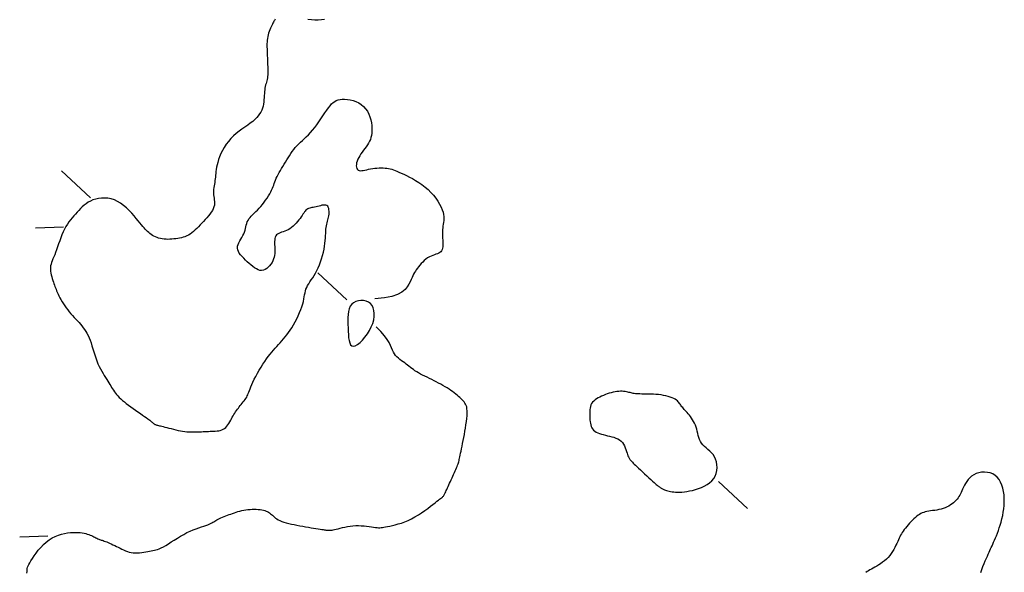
# Model space of a CAD drawing. Header units: millimetres. Extents: x 32690613 to 32693367, y 5343692 to 5344708.
# Tile 802 of 1009: x 32693044 to 32693079, y 5344125 to 5344145. Entities that reach past the tile are written whole.
import ezdxf

# ---------------------------------------------------------------- set-up
doc = ezdxf.new("R2010")
doc.units = ezdxf.units.MM
doc.header["$LTSCALE"] = 20
doc.layers.add('02-DGM_HL_492.00', color=82, linetype='Continuous')

msp = doc.modelspace()

# ---------------------------------------------------------------- linework, layer by layer
at = {"layer": '02-DGM_HL_492.00', "elevation": 492, "flags": 128}
for points in [[(32693052.739, 5344144.669), (32693052.725, 5344144.647), (32693052.71, 5344144.623), (32693052.694, 5344144.597), (32693052.677, 5344144.568), (32693052.659, 5344144.534), (32693052.64, 5344144.496), (32693052.618, 5344144.452), (32693052.595, 5344144.403), (32693052.572, 5344144.351), (32693052.548, 5344144.294), (32693052.526, 5344144.235), (32693052.506, 5344144.174), (32693052.487, 5344144.111), (32693052.472, 5344144.048), (32693052.461, 5344143.985), (32693052.453, 5344143.923), (32693052.448, 5344143.86), (32693052.446, 5344143.797), (32693052.445, 5344143.735), (32693052.446, 5344143.672), (32693052.448, 5344143.61), (32693052.45, 5344143.547), (32693052.453, 5344143.485), (32693052.455, 5344143.422), (32693052.458, 5344143.36), (32693052.46, 5344143.297), (32693052.462, 5344143.235), (32693052.465, 5344143.173), (32693052.467, 5344143.11), (32693052.47, 5344143.048), (32693052.472, 5344142.985), (32693052.474, 5344142.923), (32693052.476, 5344142.862), (32693052.476, 5344142.801), (32693052.475, 5344142.742), (32693052.472, 5344142.684), (32693052.467, 5344142.628), (32693052.46, 5344142.575), (32693052.451, 5344142.523), (32693052.439, 5344142.474), (32693052.426, 5344142.424), (32693052.413, 5344142.375), (32693052.399, 5344142.324), (32693052.386, 5344142.271), (32693052.375, 5344142.214), (32693052.366, 5344142.154), (32693052.359, 5344142.089), (32693052.354, 5344142.019), (32693052.35, 5344141.947), (32693052.345, 5344141.872), (32693052.34, 5344141.795), (32693052.332, 5344141.719), (32693052.321, 5344141.643), (32693052.305, 5344141.568), (32693052.284, 5344141.495), (32693052.258, 5344141.425), (32693052.225, 5344141.356), (32693052.184, 5344141.289), (32693052.136, 5344141.222), (32693052.079, 5344141.156), (32693052.013, 5344141.091), (32693051.937, 5344141.025), (32693051.852, 5344140.959), (32693051.758, 5344140.892), (32693051.658, 5344140.822), (32693051.555, 5344140.75), (32693051.451, 5344140.673), (32693051.348, 5344140.592), (32693051.249, 5344140.505), (32693051.155, 5344140.411), (32693051.069, 5344140.31), (32693050.991, 5344140.204), (32693050.921, 5344140.094), (32693050.859, 5344139.982), (32693050.805, 5344139.871), (32693050.758, 5344139.762), (32693050.719, 5344139.657), (32693050.688, 5344139.559), (32693050.664, 5344139.468), (32693050.646, 5344139.384), (32693050.633, 5344139.306), (32693050.624, 5344139.233), (32693050.618, 5344139.164), (32693050.612, 5344139.098), (32693050.607, 5344139.034), (32693050.6, 5344138.971), (32693050.591, 5344138.909), (32693050.58, 5344138.846), (32693050.568, 5344138.783), (32693050.557, 5344138.72), (32693050.548, 5344138.657), (32693050.54, 5344138.594), (32693050.536, 5344138.531), (32693050.536, 5344138.469), (32693050.541, 5344138.406), (32693050.549, 5344138.344), (32693050.558, 5344138.282), (32693050.567, 5344138.22), (32693050.573, 5344138.157), (32693050.574, 5344138.095), (32693050.569, 5344138.032), (32693050.555, 5344137.969), (32693050.532, 5344137.906), (32693050.5, 5344137.842), (32693050.459, 5344137.778), (32693050.413, 5344137.713), (32693050.361, 5344137.649), (32693050.305, 5344137.584), (32693050.246, 5344137.519), (32693050.186, 5344137.454), (32693050.126, 5344137.389), (32693050.066, 5344137.325), (32693050.006, 5344137.263), (32693049.946, 5344137.203), (32693049.886, 5344137.146), (32693049.825, 5344137.093), (32693049.765, 5344137.045), (32693049.704, 5344137.002), (32693049.643, 5344136.965), (32693049.581, 5344136.934), (32693049.519, 5344136.907), (32693049.456, 5344136.886), (32693049.392, 5344136.868), (32693049.327, 5344136.853), (32693049.261, 5344136.841), (32693049.193, 5344136.832), (32693049.124, 5344136.824), (32693049.054, 5344136.817), (32693048.983, 5344136.813), (32693048.913, 5344136.812), (32693048.843, 5344136.813), (32693048.774, 5344136.818), (32693048.707, 5344136.826), (32693048.643, 5344136.838), (32693048.581, 5344136.854), (32693048.522, 5344136.874), (32693048.466, 5344136.898), (32693048.413, 5344136.925), (32693048.362, 5344136.954), (32693048.314, 5344136.986), (32693048.269, 5344137.02), (32693048.225, 5344137.055), (32693048.184, 5344137.092), (32693048.144, 5344137.131), (32693048.104, 5344137.173), (32693048.062, 5344137.22), (32693048.017, 5344137.272), (32693047.967, 5344137.331), (32693047.912, 5344137.398), (32693047.85, 5344137.474), (32693047.781, 5344137.559), (32693047.703, 5344137.652), (32693047.619, 5344137.748), (32693047.529, 5344137.844), (32693047.432, 5344137.937), (32693047.331, 5344138.025), (32693047.224, 5344138.103), (32693047.114, 5344138.168), (32693047.001, 5344138.219), (32693046.886, 5344138.254), (32693046.771, 5344138.276), (32693046.656, 5344138.286), (32693046.544, 5344138.284), (32693046.436, 5344138.271), (32693046.333, 5344138.248), (32693046.237, 5344138.217), (32693046.148, 5344138.179), (32693046.067, 5344138.134), (32693045.991, 5344138.083), (32693045.921, 5344138.028), (32693045.855, 5344137.969), (32693045.792, 5344137.907), (32693045.73, 5344137.843), (32693045.67, 5344137.778), (32693045.61, 5344137.713), (32693045.551, 5344137.647), (32693045.492, 5344137.579), (32693045.434, 5344137.508), (32693045.378, 5344137.434), (32693045.323, 5344137.354), (32693045.271, 5344137.269), (32693045.221, 5344137.177), (32693045.174, 5344137.078), (32693045.13, 5344136.973), (32693045.088, 5344136.865), (32693045.048, 5344136.755), (32693045.01, 5344136.647), (32693044.973, 5344136.541), (32693044.938, 5344136.44), (32693044.903, 5344136.347), (32693044.87, 5344136.263), (32693044.838, 5344136.186), (32693044.808, 5344136.116), (32693044.781, 5344136.05), (32693044.758, 5344135.988), (32693044.739, 5344135.928), (32693044.726, 5344135.868), (32693044.72, 5344135.806), (32693044.719, 5344135.742), (32693044.725, 5344135.676), (32693044.736, 5344135.609), (32693044.75, 5344135.542), (32693044.767, 5344135.475), (32693044.786, 5344135.41), (32693044.806, 5344135.347), (32693044.826, 5344135.288), (32693044.844, 5344135.232), (32693044.862, 5344135.179), (32693044.879, 5344135.128), (32693044.898, 5344135.078), (32693044.917, 5344135.027), (32693044.939, 5344134.975), (32693044.963, 5344134.92), (32693044.99, 5344134.86), (32693045.021, 5344134.797), (32693045.056, 5344134.729), (32693045.094, 5344134.658), (32693045.136, 5344134.585), (32693045.181, 5344134.51), (32693045.229, 5344134.436), (32693045.28, 5344134.362), (32693045.334, 5344134.29), (32693045.39, 5344134.221), (32693045.448, 5344134.153), (32693045.507, 5344134.088), (32693045.566, 5344134.025), (32693045.625, 5344133.962), (32693045.683, 5344133.901), (32693045.739, 5344133.84), (32693045.793, 5344133.78), (32693045.844, 5344133.719), (32693045.892, 5344133.657), (32693045.937, 5344133.593), (32693045.98, 5344133.527), (32693046.021, 5344133.456), (32693046.06, 5344133.38), (32693046.097, 5344133.298), (32693046.132, 5344133.209), (32693046.167, 5344133.113), (32693046.2, 5344133.011), (32693046.234, 5344132.905), (32693046.267, 5344132.796), (32693046.302, 5344132.686), (32693046.338, 5344132.577), (32693046.375, 5344132.471), (32693046.415, 5344132.37), (32693046.458, 5344132.274), (32693046.503, 5344132.185), (32693046.549, 5344132.101), (32693046.595, 5344132.022), (32693046.641, 5344131.948), (32693046.686, 5344131.878), (32693046.729, 5344131.812), (32693046.768, 5344131.75), (32693046.805, 5344131.69), (32693046.839, 5344131.633), (32693046.871, 5344131.578), (32693046.902, 5344131.525), (32693046.933, 5344131.473), (32693046.965, 5344131.422), (32693047, 5344131.372), (32693047.038, 5344131.322), (32693047.079, 5344131.271), (32693047.125, 5344131.22), (32693047.175, 5344131.169), (32693047.23, 5344131.116), (32693047.29, 5344131.062), (32693047.356, 5344131.007), (32693047.426, 5344130.951), (32693047.502, 5344130.892), (32693047.584, 5344130.832), (32693047.67, 5344130.771), (32693047.757, 5344130.71), (32693047.843, 5344130.65), (32693047.927, 5344130.593), (32693048.006, 5344130.539), (32693048.077, 5344130.489), (32693048.14, 5344130.446), (32693048.192, 5344130.408), (32693048.233, 5344130.377), (32693048.267, 5344130.351), (32693048.293, 5344130.329), (32693048.314, 5344130.311), (32693048.331, 5344130.296), (32693048.345, 5344130.282), (32693048.358, 5344130.27), (32693048.371, 5344130.258), (32693048.385, 5344130.247), (32693048.4, 5344130.236), (32693048.415, 5344130.225), (32693048.432, 5344130.215), (32693048.45, 5344130.206), (32693048.47, 5344130.197), (32693048.492, 5344130.189), (32693048.516, 5344130.181), (32693048.543, 5344130.174), (32693048.573, 5344130.167), (32693048.608, 5344130.159), (32693048.648, 5344130.15), (32693048.694, 5344130.139), (32693048.746, 5344130.126), (32693048.805, 5344130.111), (32693048.872, 5344130.094), (32693048.946, 5344130.074), (32693049.024, 5344130.053), (32693049.106, 5344130.032), (32693049.189, 5344130.012), (32693049.273, 5344129.992), (32693049.356, 5344129.975), (32693049.437, 5344129.961), (32693049.513, 5344129.95), (32693049.587, 5344129.943), (32693049.657, 5344129.938), (32693049.724, 5344129.936), (32693049.79, 5344129.935), (32693049.854, 5344129.936), (32693049.917, 5344129.938), (32693049.98, 5344129.94), (32693050.042, 5344129.943), (32693050.104, 5344129.945), (32693050.167, 5344129.948), (32693050.229, 5344129.95), (32693050.292, 5344129.953), (32693050.354, 5344129.955), (32693050.417, 5344129.957), (32693050.479, 5344129.96), (32693050.542, 5344129.963), (32693050.603, 5344129.966), (32693050.664, 5344129.972), (32693050.723, 5344129.98), (32693050.78, 5344129.992), (32693050.835, 5344130.009), (32693050.886, 5344130.032), (32693050.934, 5344130.061), (32693050.978, 5344130.098), (32693051.017, 5344130.141), (32693051.054, 5344130.189), (32693051.088, 5344130.241), (32693051.121, 5344130.295), (32693051.151, 5344130.351), (32693051.181, 5344130.407), (32693051.21, 5344130.461), (32693051.239, 5344130.513), (32693051.269, 5344130.563), (32693051.299, 5344130.611), (32693051.329, 5344130.657), (32693051.361, 5344130.702), (32693051.393, 5344130.746), (32693051.426, 5344130.789), (32693051.46, 5344130.832), (32693051.495, 5344130.875), (32693051.531, 5344130.918), (32693051.567, 5344130.961), (32693051.602, 5344131.005), (32693051.636, 5344131.048), (32693051.667, 5344131.091), (32693051.696, 5344131.133), (32693051.722, 5344131.176), (32693051.743, 5344131.219), (32693051.762, 5344131.263), (32693051.78, 5344131.309), (32693051.798, 5344131.36), (32693051.818, 5344131.415), (32693051.841, 5344131.478), (32693051.869, 5344131.548), (32693051.904, 5344131.628), (32693051.946, 5344131.718), (32693051.995, 5344131.816), (32693052.05, 5344131.92), (32693052.109, 5344132.029), (32693052.171, 5344132.138), (32693052.236, 5344132.247), (32693052.301, 5344132.352), (32693052.367, 5344132.452), (32693052.431, 5344132.545), (32693052.494, 5344132.63), (32693052.557, 5344132.71), (32693052.618, 5344132.785), (32693052.679, 5344132.856), (32693052.74, 5344132.924), (32693052.8, 5344132.99), (32693052.86, 5344133.055), (32693052.92, 5344133.12), (32693052.98, 5344133.186), (32693053.04, 5344133.254), (32693053.1, 5344133.325), (32693053.159, 5344133.4), (32693053.219, 5344133.48), (32693053.278, 5344133.565), (32693053.337, 5344133.658), (32693053.395, 5344133.757), (32693053.453, 5344133.863), (32693053.508, 5344133.972), (32693053.56, 5344134.083), (32693053.608, 5344134.194), (32693053.652, 5344134.303), (32693053.69, 5344134.408), (32693053.721, 5344134.507), (32693053.745, 5344134.598), (32693053.763, 5344134.682), (32693053.778, 5344134.76), (32693053.791, 5344134.833), (32693053.805, 5344134.902), (32693053.82, 5344134.968), (32693053.839, 5344135.032), (32693053.865, 5344135.096), (32693053.897, 5344135.16), (32693053.936, 5344135.225), (32693053.98, 5344135.293), (32693054.028, 5344135.363), (32693054.078, 5344135.437), (32693054.13, 5344135.517), (32693054.181, 5344135.602), (32693054.23, 5344135.694), (32693054.277, 5344135.793), (32693054.321, 5344135.899), (32693054.361, 5344136.009), (32693054.398, 5344136.121), (32693054.431, 5344136.235), (32693054.459, 5344136.348), (32693054.483, 5344136.459), (32693054.502, 5344136.566), (32693054.517, 5344136.669), (32693054.527, 5344136.766), (32693054.534, 5344136.857), (32693054.54, 5344136.943), (32693054.544, 5344137.024), (32693054.548, 5344137.1), (32693054.553, 5344137.17), (32693054.559, 5344137.236), (32693054.569, 5344137.296), (32693054.58, 5344137.353), (32693054.593, 5344137.406), (32693054.606, 5344137.457), (32693054.62, 5344137.506), (32693054.633, 5344137.555), (32693054.644, 5344137.605), (32693054.654, 5344137.657), (32693054.661, 5344137.71), (32693054.665, 5344137.764), (32693054.664, 5344137.818), (32693054.66, 5344137.869), (32693054.65, 5344137.916), (32693054.635, 5344137.957), (32693054.613, 5344137.991), (32693054.584, 5344138.015), (32693054.549, 5344138.03), (32693054.507, 5344138.035), (32693054.461, 5344138.033), (32693054.41, 5344138.026), (32693054.358, 5344138.014), (32693054.304, 5344138), (32693054.25, 5344137.986), (32693054.197, 5344137.972), (32693054.147, 5344137.961), (32693054.099, 5344137.952), (32693054.053, 5344137.943), (32693054.011, 5344137.934), (32693053.971, 5344137.924), (32693053.934, 5344137.911), (32693053.899, 5344137.896), (32693053.867, 5344137.876), (32693053.838, 5344137.851), (32693053.811, 5344137.822), (32693053.784, 5344137.788), (32693053.757, 5344137.75), (32693053.73, 5344137.708), (32693053.7, 5344137.662), (32693053.666, 5344137.613), (32693053.629, 5344137.561), (32693053.587, 5344137.506), (32693053.541, 5344137.45), (32693053.49, 5344137.393), (32693053.436, 5344137.338), (32693053.38, 5344137.285), (32693053.321, 5344137.236), (32693053.261, 5344137.192), (32693053.2, 5344137.155), (32693053.139, 5344137.125), (32693053.079, 5344137.101), (32693053.02, 5344137.081), (32693052.964, 5344137.062), (32693052.912, 5344137.044), (32693052.865, 5344137.025), (32693052.824, 5344137.001), (32693052.791, 5344136.972), (32693052.764, 5344136.936), (32693052.745, 5344136.894), (32693052.732, 5344136.845), (32693052.725, 5344136.792), (32693052.721, 5344136.736), (32693052.72, 5344136.676), (32693052.721, 5344136.615), (32693052.724, 5344136.553), (32693052.726, 5344136.49), (32693052.727, 5344136.428), (32693052.726, 5344136.365), (32693052.723, 5344136.302), (32693052.715, 5344136.24), (32693052.703, 5344136.176), (32693052.685, 5344136.113), (32693052.66, 5344136.05), (32693052.627, 5344135.986), (32693052.588, 5344135.924), (32693052.542, 5344135.866), (32693052.492, 5344135.814), (32693052.437, 5344135.769), (32693052.379, 5344135.734), (32693052.318, 5344135.71), (32693052.256, 5344135.7), (32693052.194, 5344135.705), (32693052.13, 5344135.724), (32693052.067, 5344135.755), (32693052.003, 5344135.795), (32693051.938, 5344135.843), (32693051.873, 5344135.896), (32693051.809, 5344135.954), (32693051.744, 5344136.014), (32693051.679, 5344136.074), (32693051.617, 5344136.134), (32693051.558, 5344136.194), (32693051.505, 5344136.255), (32693051.46, 5344136.316), (32693051.425, 5344136.377), (32693051.401, 5344136.438), (32693051.391, 5344136.501), (32693051.396, 5344136.563), (32693051.414, 5344136.626), (32693051.441, 5344136.69), (32693051.475, 5344136.754), (32693051.513, 5344136.818), (32693051.552, 5344136.882), (32693051.589, 5344136.946), (32693051.621, 5344137.01), (32693051.647, 5344137.073), (32693051.666, 5344137.136), (32693051.682, 5344137.198), (32693051.695, 5344137.259), (32693051.709, 5344137.319), (32693051.724, 5344137.377), (32693051.744, 5344137.434), (32693051.77, 5344137.488), (32693051.803, 5344137.541), (32693051.842, 5344137.591), (32693051.888, 5344137.642), (32693051.939, 5344137.693), (32693051.993, 5344137.745), (32693052.051, 5344137.8), (32693052.11, 5344137.858), (32693052.17, 5344137.921), (32693052.229, 5344137.988), (32693052.288, 5344138.059), (32693052.345, 5344138.134), (32693052.4, 5344138.209), (32693052.452, 5344138.285), (32693052.5, 5344138.361), (32693052.543, 5344138.434), (32693052.581, 5344138.504), (32693052.613, 5344138.57), (32693052.64, 5344138.633), (32693052.664, 5344138.693), (32693052.686, 5344138.751), (32693052.707, 5344138.809), (32693052.728, 5344138.868), (32693052.752, 5344138.928), (32693052.778, 5344138.99), (32693052.809, 5344139.055), (32693052.844, 5344139.123), (32693052.883, 5344139.194), (32693052.924, 5344139.267), (32693052.967, 5344139.341), (32693053.013, 5344139.417), (32693053.059, 5344139.493), (32693053.106, 5344139.57), (32693053.153, 5344139.647), (32693053.201, 5344139.723), (32693053.249, 5344139.799), (32693053.298, 5344139.873), (32693053.35, 5344139.946), (32693053.403, 5344140.018), (32693053.458, 5344140.087), (32693053.517, 5344140.153), (32693053.578, 5344140.217), (32693053.643, 5344140.279), (32693053.71, 5344140.341), (32693053.779, 5344140.405), (32693053.851, 5344140.472), (32693053.924, 5344140.544), (32693053.998, 5344140.622), (32693054.073, 5344140.708), (32693054.149, 5344140.803), (32693054.225, 5344140.905), (32693054.3, 5344141.01), (32693054.374, 5344141.117), (32693054.446, 5344141.223), (32693054.515, 5344141.325), (32693054.581, 5344141.42), (32693054.643, 5344141.506), (32693054.7, 5344141.581), (32693054.755, 5344141.644), (32693054.808, 5344141.697), (32693054.863, 5344141.739), (32693054.921, 5344141.772), (32693054.983, 5344141.795), (32693055.053, 5344141.81), (32693055.131, 5344141.817), (32693055.219, 5344141.817), (32693055.315, 5344141.808), (32693055.416, 5344141.791), (32693055.519, 5344141.765), (32693055.622, 5344141.729), (32693055.721, 5344141.682), (32693055.814, 5344141.624), (32693055.897, 5344141.555), (32693055.969, 5344141.474), (32693056.03, 5344141.384), (32693056.08, 5344141.286), (32693056.12, 5344141.184), (32693056.151, 5344141.079), (32693056.173, 5344140.974), (32693056.188, 5344140.872), (32693056.195, 5344140.775), (32693056.195, 5344140.685), (32693056.189, 5344140.601), (32693056.177, 5344140.523), (32693056.159, 5344140.45), (32693056.136, 5344140.381), (32693056.107, 5344140.314), (32693056.073, 5344140.249), (32693056.034, 5344140.185), (32693055.991, 5344140.12), (32693055.944, 5344140.056), (32693055.896, 5344139.992), (32693055.848, 5344139.927), (32693055.802, 5344139.863), (32693055.758, 5344139.799), (32693055.72, 5344139.734), (32693055.687, 5344139.671), (32693055.662, 5344139.607), (32693055.645, 5344139.546), (32693055.636, 5344139.487), (32693055.634, 5344139.432), (32693055.64, 5344139.383), (32693055.653, 5344139.341), (32693055.674, 5344139.307), (32693055.703, 5344139.282), (32693055.738, 5344139.268), (32693055.781, 5344139.262), (32693055.829, 5344139.264), (32693055.884, 5344139.272), (32693055.943, 5344139.284), (32693056.007, 5344139.298), (32693056.075, 5344139.313), (32693056.146, 5344139.327), (32693056.219, 5344139.339), (32693056.295, 5344139.349), (32693056.371, 5344139.356), (32693056.447, 5344139.36), (32693056.521, 5344139.361), (32693056.594, 5344139.36), (32693056.663, 5344139.357), (32693056.728, 5344139.35), (32693056.789, 5344139.341), (32693056.847, 5344139.328), (32693056.903, 5344139.312), (32693056.96, 5344139.293), (32693057.02, 5344139.27), (32693057.084, 5344139.243), (32693057.156, 5344139.211), (32693057.236, 5344139.175), (32693057.326, 5344139.134), (32693057.424, 5344139.088), (32693057.529, 5344139.037), (32693057.639, 5344138.979), (32693057.752, 5344138.915), (32693057.866, 5344138.844), (32693057.979, 5344138.766), (32693058.089, 5344138.68), (32693058.194, 5344138.587), (32693058.293, 5344138.488), (32693058.385, 5344138.384), (32693058.47, 5344138.278), (32693058.545, 5344138.172), (32693058.609, 5344138.067), (32693058.663, 5344137.966), (32693058.704, 5344137.87), (32693058.733, 5344137.781), (32693058.75, 5344137.699), (32693058.758, 5344137.622), (32693058.759, 5344137.549), (32693058.754, 5344137.481), (32693058.746, 5344137.415), (32693058.736, 5344137.351), (32693058.727, 5344137.288), (32693058.72, 5344137.225), (32693058.716, 5344137.162), (32693058.714, 5344137.099), (32693058.713, 5344137.037), (32693058.713, 5344136.974), (32693058.714, 5344136.912), (32693058.717, 5344136.849), (32693058.719, 5344136.787), (32693058.721, 5344136.725), (32693058.722, 5344136.663), (32693058.722, 5344136.604), (32693058.718, 5344136.547), (32693058.71, 5344136.494), (32693058.697, 5344136.446), (32693058.678, 5344136.403), (32693058.652, 5344136.367), (32693058.618, 5344136.338), (32693058.577, 5344136.315), (32693058.53, 5344136.295), (32693058.478, 5344136.277), (32693058.422, 5344136.259), (32693058.364, 5344136.239), (32693058.303, 5344136.214), (32693058.242, 5344136.184), (32693058.181, 5344136.147), (32693058.121, 5344136.103), (32693058.062, 5344136.054), (32693058.006, 5344136.001), (32693057.952, 5344135.946), (32693057.902, 5344135.89), (32693057.855, 5344135.833), (32693057.813, 5344135.778), (32693057.776, 5344135.726), (32693057.743, 5344135.675), (32693057.712, 5344135.623), (32693057.682, 5344135.568), (32693057.653, 5344135.51), (32693057.623, 5344135.447), (32693057.59, 5344135.376), (32693057.554, 5344135.296), (32693057.512, 5344135.206), (32693057.455, 5344135.111), (32693057.375, 5344135.015), (32693057.263, 5344134.923), (32693057.108, 5344134.84), (32693056.902, 5344134.77), (32693056.636, 5344134.719), (32693056.299, 5344134.691)], [(32693054.499, 5344144.665), (32693054.391, 5344144.648), (32693054.277, 5344144.64), (32693054.157, 5344144.64), (32693054.033, 5344144.647), (32693053.908, 5344144.661)], [(32693045.112, 5344139.257), (32693046.15, 5344138.297)], [(32693044.191, 5344137.22), (32693045.19, 5344137.259)], [(32693054.261, 5344135.612), (32693055.3, 5344134.652)], [(32693043.88, 5344124.898), (32693043.882, 5344124.957), (32693043.885, 5344125.009), (32693043.893, 5344125.057), (32693043.904, 5344125.104), (32693043.922, 5344125.153), (32693043.947, 5344125.206), (32693043.979, 5344125.267), (32693044.021, 5344125.338), (32693044.074, 5344125.42), (32693044.135, 5344125.513), (32693044.206, 5344125.612), (32693044.285, 5344125.713), (32693044.371, 5344125.815), (32693044.465, 5344125.913), (32693044.564, 5344126.004), (32693044.668, 5344126.084), (32693044.776, 5344126.152), (32693044.888, 5344126.208), (32693045.001, 5344126.252), (32693045.113, 5344126.287), (32693045.224, 5344126.312), (32693045.332, 5344126.33), (32693045.436, 5344126.341), (32693045.533, 5344126.347), (32693045.623, 5344126.349), (32693045.706, 5344126.347), (32693045.782, 5344126.341), (32693045.853, 5344126.332), (32693045.918, 5344126.321), (32693045.978, 5344126.307), (32693046.034, 5344126.291), (32693046.086, 5344126.273), (32693046.136, 5344126.254), (32693046.182, 5344126.234), (32693046.226, 5344126.214), (32693046.267, 5344126.194), (32693046.305, 5344126.175), (32693046.342, 5344126.156), (32693046.377, 5344126.139), (32693046.409, 5344126.123), (32693046.44, 5344126.11), (32693046.471, 5344126.098), (32693046.501, 5344126.087), (32693046.532, 5344126.077), (32693046.565, 5344126.066), (32693046.6, 5344126.054), (32693046.638, 5344126.041), (32693046.68, 5344126.025), (32693046.727, 5344126.007), (32693046.778, 5344125.986), (32693046.832, 5344125.962), (32693046.89, 5344125.937), (32693046.95, 5344125.909), (32693047.012, 5344125.88), (32693047.075, 5344125.849), (32693047.138, 5344125.818), (32693047.202, 5344125.786), (32693047.266, 5344125.754), (32693047.331, 5344125.723), (32693047.397, 5344125.694), (32693047.464, 5344125.669), (32693047.532, 5344125.647), (32693047.602, 5344125.63), (32693047.674, 5344125.619), (32693047.749, 5344125.615), (32693047.824, 5344125.616), (32693047.9, 5344125.622), (32693047.976, 5344125.632), (32693048.05, 5344125.644), (32693048.122, 5344125.656), (32693048.191, 5344125.669), (32693048.256, 5344125.681), (32693048.316, 5344125.691), (32693048.372, 5344125.7), (32693048.427, 5344125.71), (32693048.483, 5344125.723), (32693048.542, 5344125.74), (32693048.604, 5344125.763), (32693048.673, 5344125.794), (32693048.75, 5344125.834), (32693048.836, 5344125.884), (32693048.931, 5344125.942), (32693049.033, 5344126.007), (32693049.14, 5344126.075), (32693049.251, 5344126.145), (32693049.365, 5344126.213), (32693049.479, 5344126.279), (32693049.592, 5344126.339), (32693049.703, 5344126.392), (32693049.811, 5344126.438), (32693049.915, 5344126.477), (32693050.013, 5344126.512), (32693050.105, 5344126.542), (32693050.189, 5344126.57), (32693050.265, 5344126.595), (32693050.332, 5344126.618), (32693050.389, 5344126.641), (32693050.437, 5344126.664), (32693050.479, 5344126.687), (32693050.516, 5344126.709), (32693050.551, 5344126.731), (32693050.584, 5344126.753), (32693050.62, 5344126.775), (32693050.658, 5344126.798), (32693050.702, 5344126.82), (32693050.75, 5344126.843), (32693050.801, 5344126.866), (32693050.856, 5344126.889), (32693050.914, 5344126.912), (32693050.974, 5344126.935), (32693051.034, 5344126.958), (32693051.096, 5344126.982), (32693051.158, 5344127.005), (32693051.22, 5344127.028), (32693051.282, 5344127.05), (32693051.346, 5344127.071), (32693051.411, 5344127.092), (32693051.478, 5344127.11), (32693051.547, 5344127.127), (32693051.618, 5344127.141), (32693051.692, 5344127.153), (32693051.767, 5344127.163), (32693051.843, 5344127.169), (32693051.919, 5344127.174), (32693051.994, 5344127.175), (32693052.066, 5344127.174), (32693052.136, 5344127.17), (32693052.201, 5344127.164), (32693052.261, 5344127.155), (32693052.317, 5344127.142), (32693052.368, 5344127.128), (32693052.416, 5344127.11), (32693052.459, 5344127.091), (32693052.5, 5344127.068), (32693052.538, 5344127.044), (32693052.573, 5344127.017), (32693052.607, 5344126.988), (32693052.64, 5344126.958), (32693052.674, 5344126.926), (32693052.71, 5344126.894), (32693052.75, 5344126.862), (32693052.795, 5344126.83), (32693052.846, 5344126.799), (32693052.906, 5344126.769), (32693052.974, 5344126.741), (32693053.05, 5344126.715), (32693053.134, 5344126.69), (32693053.223, 5344126.667), (32693053.317, 5344126.645), (32693053.416, 5344126.625), (32693053.516, 5344126.605), (32693053.619, 5344126.585), (32693053.722, 5344126.567), (32693053.824, 5344126.549), (32693053.924, 5344126.532), (32693054.02, 5344126.516), (32693054.111, 5344126.501), (32693054.196, 5344126.487), (32693054.273, 5344126.474), (32693054.341, 5344126.464), (32693054.399, 5344126.454), (32693054.448, 5344126.447), (32693054.489, 5344126.44), (32693054.523, 5344126.435), (32693054.553, 5344126.431), (32693054.579, 5344126.428), (32693054.603, 5344126.426), (32693054.626, 5344126.425), (32693054.649, 5344126.424), (32693054.674, 5344126.424), (32693054.702, 5344126.425), (32693054.734, 5344126.428), (32693054.77, 5344126.433), (32693054.812, 5344126.441), (32693054.862, 5344126.451), (32693054.919, 5344126.464), (32693054.985, 5344126.48), (32693055.06, 5344126.499), (32693055.141, 5344126.519), (32693055.229, 5344126.539), (32693055.321, 5344126.557), (32693055.417, 5344126.573), (32693055.515, 5344126.584), (32693055.615, 5344126.591), (32693055.714, 5344126.592), (32693055.813, 5344126.588), (32693055.91, 5344126.58), (32693056.003, 5344126.57), (32693056.092, 5344126.557), (32693056.175, 5344126.545), (32693056.25, 5344126.534), (32693056.318, 5344126.524), (32693056.376, 5344126.518), (32693056.428, 5344126.515), (32693056.476, 5344126.515), (32693056.522, 5344126.518), (32693056.57, 5344126.523), (32693056.622, 5344126.532), (32693056.681, 5344126.544), (32693056.75, 5344126.558), (32693056.831, 5344126.575), (32693056.922, 5344126.595), (32693057.022, 5344126.619), (32693057.13, 5344126.649), (32693057.244, 5344126.684), (32693057.363, 5344126.726), (32693057.484, 5344126.775), (32693057.607, 5344126.833), (32693057.729, 5344126.899), (32693057.849, 5344126.972), (32693057.966, 5344127.049), (32693058.078, 5344127.128), (32693058.184, 5344127.205), (32693058.281, 5344127.28), (32693058.369, 5344127.348), (32693058.446, 5344127.408), (32693058.511, 5344127.458), (32693058.564, 5344127.498), (32693058.608, 5344127.53), (32693058.643, 5344127.556), (32693058.672, 5344127.578), (32693058.695, 5344127.595), (32693058.713, 5344127.612), (32693058.729, 5344127.627), (32693058.744, 5344127.644), (32693058.757, 5344127.663), (32693058.77, 5344127.684), (32693058.784, 5344127.708), (32693058.797, 5344127.735), (32693058.812, 5344127.766), (32693058.828, 5344127.801), (32693058.846, 5344127.841), (32693058.866, 5344127.886), (32693058.889, 5344127.935), (32693058.913, 5344127.989), (32693058.939, 5344128.046), (32693058.966, 5344128.105), (32693058.994, 5344128.167), (32693059.022, 5344128.23), (32693059.051, 5344128.293), (32693059.08, 5344128.357), (32693059.108, 5344128.42), (32693059.135, 5344128.482), (32693059.162, 5344128.542), (32693059.187, 5344128.599), (32693059.21, 5344128.654), (32693059.231, 5344128.705), (32693059.25, 5344128.751), (32693059.265, 5344128.794), (32693059.279, 5344128.833), (32693059.29, 5344128.871), (32693059.301, 5344128.91), (32693059.311, 5344128.951), (32693059.321, 5344128.996), (32693059.332, 5344129.047), (32693059.344, 5344129.105), (32693059.358, 5344129.173), (32693059.374, 5344129.249), (32693059.392, 5344129.334), (32693059.41, 5344129.425), (32693059.429, 5344129.522), (32693059.449, 5344129.626), (32693059.47, 5344129.733), (32693059.491, 5344129.845), (32693059.511, 5344129.96), (32693059.531, 5344130.075), (32693059.549, 5344130.191), (32693059.564, 5344130.303), (32693059.577, 5344130.412), (32693059.586, 5344130.514), (32693059.591, 5344130.607), (32693059.591, 5344130.691), (32693059.585, 5344130.764), (32693059.574, 5344130.826), (32693059.557, 5344130.879), (32693059.536, 5344130.926), (32693059.511, 5344130.968), (32693059.482, 5344131.007), (32693059.449, 5344131.043), (32693059.413, 5344131.08), (32693059.374, 5344131.119), (32693059.332, 5344131.159), (32693059.288, 5344131.2), (32693059.239, 5344131.243), (32693059.188, 5344131.286), (32693059.133, 5344131.33), (32693059.074, 5344131.375), (32693059.012, 5344131.419), (32693058.946, 5344131.463), (32693058.876, 5344131.508), (32693058.803, 5344131.551), (32693058.728, 5344131.595), (32693058.65, 5344131.638), (32693058.571, 5344131.68), (32693058.49, 5344131.722), (32693058.408, 5344131.764), (32693058.325, 5344131.805), (32693058.243, 5344131.845), (32693058.161, 5344131.885), (32693058.081, 5344131.924), (32693058.003, 5344131.963), (32693057.928, 5344132.002), (32693057.857, 5344132.041), (32693057.791, 5344132.08), (32693057.729, 5344132.12), (32693057.672, 5344132.159), (32693057.618, 5344132.199), (32693057.566, 5344132.238), (32693057.515, 5344132.278), (32693057.465, 5344132.318), (32693057.414, 5344132.357), (32693057.362, 5344132.397), (32693057.307, 5344132.437), (32693057.251, 5344132.477), (32693057.194, 5344132.519), (32693057.14, 5344132.564), (32693057.087, 5344132.612), (32693057.038, 5344132.664), (32693056.995, 5344132.721), (32693056.957, 5344132.784), (32693056.926, 5344132.855), (32693056.895, 5344132.933), (32693056.858, 5344133.023), (32693056.808, 5344133.124), (32693056.738, 5344133.24), (32693056.641, 5344133.372), (32693056.51, 5344133.522), (32693056.338, 5344133.692)], [(32693077.922, 5344124.917), (32693077.957, 5344125.025), (32693077.996, 5344125.133), (32693078.039, 5344125.237), (32693078.081, 5344125.335), (32693078.122, 5344125.425), (32693078.158, 5344125.504), (32693078.19, 5344125.576), (32693078.219, 5344125.64), (32693078.247, 5344125.7), (32693078.272, 5344125.758), (32693078.298, 5344125.815), (32693078.324, 5344125.873), (32693078.352, 5344125.934), (32693078.382, 5344126), (32693078.414, 5344126.072), (32693078.447, 5344126.149), (32693078.481, 5344126.231), (32693078.516, 5344126.318), (32693078.55, 5344126.411), (32693078.584, 5344126.509), (32693078.617, 5344126.611), (32693078.649, 5344126.719), (32693078.678, 5344126.832), (32693078.704, 5344126.948), (32693078.726, 5344127.067), (32693078.744, 5344127.189), (32693078.756, 5344127.313), (32693078.762, 5344127.437), (32693078.761, 5344127.562), (32693078.752, 5344127.687), (32693078.735, 5344127.809), (32693078.709, 5344127.927), (32693078.675, 5344128.038), (32693078.63, 5344128.142), (32693078.576, 5344128.235), (32693078.512, 5344128.316), (32693078.437, 5344128.384), (32693078.351, 5344128.435), (32693078.257, 5344128.471), (32693078.158, 5344128.493), (32693078.055, 5344128.501), (32693077.953, 5344128.496), (32693077.853, 5344128.478), (32693077.758, 5344128.449), (32693077.672, 5344128.409), (32693077.595, 5344128.36), (32693077.529, 5344128.302), (32693077.471, 5344128.238), (32693077.42, 5344128.17), (32693077.377, 5344128.1), (32693077.339, 5344128.029), (32693077.305, 5344127.959), (32693077.275, 5344127.893), (32693077.247, 5344127.832), (32693077.221, 5344127.776), (32693077.195, 5344127.723), (32693077.169, 5344127.674), (32693077.141, 5344127.627), (32693077.111, 5344127.582), (32693077.078, 5344127.538), (32693077.04, 5344127.495), (32693076.998, 5344127.452), (32693076.95, 5344127.409), (32693076.898, 5344127.367), (32693076.842, 5344127.327), (32693076.781, 5344127.29), (32693076.717, 5344127.256), (32693076.65, 5344127.225), (32693076.579, 5344127.199), (32693076.506, 5344127.178), (32693076.431, 5344127.161), (32693076.355, 5344127.147), (32693076.279, 5344127.135), (32693076.205, 5344127.125), (32693076.133, 5344127.115), (32693076.064, 5344127.105), (32693075.999, 5344127.093), (32693075.94, 5344127.079), (32693075.885, 5344127.062), (32693075.833, 5344127.042), (32693075.783, 5344127.019), (32693075.735, 5344126.991), (32693075.688, 5344126.96), (32693075.64, 5344126.923), (32693075.591, 5344126.882), (32693075.539, 5344126.836), (32693075.486, 5344126.786), (32693075.433, 5344126.732), (32693075.38, 5344126.676), (32693075.328, 5344126.619), (32693075.279, 5344126.561), (32693075.233, 5344126.505), (32693075.191, 5344126.45), (32693075.153, 5344126.397), (32693075.12, 5344126.347), (32693075.091, 5344126.297), (32693075.063, 5344126.247), (32693075.037, 5344126.195), (32693075.011, 5344126.142), (32693074.985, 5344126.085), (32693074.957, 5344126.024), (32693074.927, 5344125.958), (32693074.894, 5344125.887), (32693074.858, 5344125.815), (32693074.819, 5344125.74), (32693074.775, 5344125.666), (32693074.728, 5344125.593), (32693074.675, 5344125.522), (32693074.618, 5344125.454), (32693074.555, 5344125.392), (32693074.489, 5344125.334), (32693074.419, 5344125.281), (32693074.349, 5344125.232), (32693074.278, 5344125.187), (32693074.208, 5344125.145), (32693074.14, 5344125.107), (32693074.077, 5344125.072), (32693074.018, 5344125.04), (32693073.964, 5344125.009), (32693073.913, 5344124.979), (32693073.866, 5344124.949), (32693073.822, 5344124.918)], [(32693069.601, 5344127.204), (32693068.563, 5344128.165)], [(32693043.621, 5344126.189), (32693044.62, 5344126.228)]]:
    msp.add_lwpolyline(points, dxfattribs=at)
for points in [[(32693055.339, 5344133.652), (32693055.344, 5344133.528), (32693055.351, 5344133.408), (32693055.361, 5344133.296), (32693055.377, 5344133.195), (32693055.401, 5344133.111), (32693055.433, 5344133.046), (32693055.476, 5344133.006), (32693055.531, 5344132.993), (32693055.6, 5344133.01), (32693055.68, 5344133.056), (32693055.767, 5344133.125), (32693055.856, 5344133.214), (32693055.945, 5344133.318), (32693056.03, 5344133.434), (32693056.107, 5344133.558), (32693056.171, 5344133.685), (32693056.221, 5344133.812), (32693056.255, 5344133.936), (32693056.274, 5344134.056), (32693056.278, 5344134.169), (32693056.266, 5344134.273), (32693056.239, 5344134.368), (32693056.196, 5344134.45), (32693056.139, 5344134.518), (32693056.067, 5344134.57), (32693055.984, 5344134.605), (32693055.894, 5344134.625), (32693055.801, 5344134.63), (32693055.708, 5344134.618), (32693055.62, 5344134.591), (32693055.54, 5344134.549), (32693055.473, 5344134.492), (32693055.42, 5344134.42), (32693055.382, 5344134.334), (32693055.357, 5344134.238), (32693055.341, 5344134.132), (32693055.333, 5344134.019), (32693055.332, 5344133.9), (32693055.334, 5344133.777)], [(32693065.424, 5344128.927), (32693065.437, 5344128.911), (32693065.452, 5344128.894), (32693065.47, 5344128.875), (32693065.492, 5344128.851), (32693065.52, 5344128.823), (32693065.554, 5344128.789), (32693065.595, 5344128.748), (32693065.646, 5344128.699), (32693065.707, 5344128.642), (32693065.776, 5344128.577), (32693065.849, 5344128.508), (32693065.926, 5344128.437), (32693066.003, 5344128.367), (32693066.077, 5344128.298), (32693066.147, 5344128.235), (32693066.209, 5344128.179), (32693066.262, 5344128.132), (32693066.306, 5344128.094), (32693066.342, 5344128.062), (32693066.373, 5344128.037), (32693066.397, 5344128.017), (32693066.418, 5344128.001), (32693066.437, 5344127.987), (32693066.453, 5344127.975), (32693066.469, 5344127.963), (32693066.485, 5344127.951), (32693066.502, 5344127.94), (32693066.519, 5344127.929), (32693066.538, 5344127.917), (32693066.559, 5344127.905), (32693066.583, 5344127.893), (32693066.61, 5344127.881), (32693066.64, 5344127.868), (32693066.674, 5344127.854), (32693066.711, 5344127.841), (32693066.753, 5344127.829), (32693066.799, 5344127.817), (32693066.85, 5344127.807), (32693066.905, 5344127.798), (32693066.965, 5344127.791), (32693067.031, 5344127.786), (32693067.101, 5344127.784), (32693067.177, 5344127.785), (32693067.257, 5344127.79), (32693067.343, 5344127.798), (32693067.434, 5344127.811), (32693067.529, 5344127.828), (32693067.63, 5344127.85), (32693067.736, 5344127.878), (32693067.843, 5344127.911), (32693067.951, 5344127.952), (32693068.055, 5344127.999), (32693068.154, 5344128.054), (32693068.245, 5344128.117), (32693068.325, 5344128.188), (32693068.392, 5344128.269), (32693068.444, 5344128.359), (32693068.48, 5344128.457), (32693068.501, 5344128.559), (32693068.509, 5344128.663), (32693068.504, 5344128.766), (32693068.486, 5344128.867), (32693068.457, 5344128.962), (32693068.417, 5344129.048), (32693068.368, 5344129.125), (32693068.311, 5344129.193), (32693068.249, 5344129.254), (32693068.185, 5344129.31), (32693068.12, 5344129.364), (32693068.059, 5344129.418), (32693068.002, 5344129.472), (32693067.954, 5344129.531), (32693067.914, 5344129.594), (32693067.883, 5344129.662), (32693067.859, 5344129.734), (32693067.839, 5344129.808), (32693067.821, 5344129.883), (32693067.804, 5344129.959), (32693067.786, 5344130.034), (32693067.764, 5344130.107), (32693067.738, 5344130.178), (32693067.708, 5344130.245), (32693067.674, 5344130.31), (32693067.638, 5344130.371), (32693067.599, 5344130.43), (32693067.56, 5344130.484), (32693067.521, 5344130.535), (32693067.482, 5344130.583), (32693067.444, 5344130.626), (32693067.408, 5344130.666), (32693067.374, 5344130.704), (32693067.342, 5344130.739), (32693067.312, 5344130.772), (32693067.284, 5344130.803), (32693067.258, 5344130.834), (32693067.234, 5344130.865), (32693067.213, 5344130.895), (32693067.194, 5344130.926), (32693067.173, 5344130.956), (32693067.151, 5344130.986), (32693067.126, 5344131.016), (32693067.096, 5344131.045), (32693067.06, 5344131.074), (32693067.017, 5344131.102), (32693066.964, 5344131.129), (32693066.904, 5344131.155), (32693066.836, 5344131.18), (32693066.762, 5344131.202), (32693066.683, 5344131.223), (32693066.599, 5344131.241), (32693066.512, 5344131.256), (32693066.422, 5344131.269), (32693066.33, 5344131.277), (32693066.239, 5344131.283), (32693066.148, 5344131.286), (32693066.06, 5344131.288), (32693065.975, 5344131.289), (32693065.894, 5344131.289), (32693065.82, 5344131.289), (32693065.754, 5344131.29), (32693065.695, 5344131.292), (32693065.644, 5344131.296), (32693065.598, 5344131.3), (32693065.557, 5344131.306), (32693065.519, 5344131.313), (32693065.482, 5344131.32), (32693065.445, 5344131.329), (32693065.407, 5344131.338), (32693065.366, 5344131.348), (32693065.323, 5344131.358), (32693065.277, 5344131.367), (32693065.227, 5344131.375), (32693065.175, 5344131.382), (32693065.12, 5344131.386), (32693065.062, 5344131.387), (32693065.001, 5344131.384), (32693064.938, 5344131.377), (32693064.871, 5344131.367), (32693064.803, 5344131.352), (32693064.734, 5344131.335), (32693064.664, 5344131.315), (32693064.594, 5344131.292), (32693064.525, 5344131.267), (32693064.457, 5344131.24), (32693064.39, 5344131.211), (32693064.325, 5344131.181), (32693064.264, 5344131.149), (32693064.207, 5344131.114), (32693064.155, 5344131.077), (32693064.108, 5344131.037), (32693064.068, 5344130.995), (32693064.034, 5344130.948), (32693064.009, 5344130.898), (32693063.99, 5344130.846), (32693063.977, 5344130.79), (32693063.97, 5344130.732), (32693063.966, 5344130.672), (32693063.965, 5344130.611), (32693063.967, 5344130.549), (32693063.969, 5344130.487), (32693063.971, 5344130.425), (32693063.975, 5344130.363), (32693063.981, 5344130.302), (32693063.989, 5344130.244), (32693064.001, 5344130.188), (32693064.018, 5344130.135), (32693064.04, 5344130.085), (32693064.07, 5344130.041), (32693064.106, 5344130), (32693064.15, 5344129.965), (32693064.2, 5344129.933), (32693064.256, 5344129.905), (32693064.317, 5344129.88), (32693064.382, 5344129.858), (32693064.451, 5344129.838), (32693064.523, 5344129.819), (32693064.598, 5344129.802), (32693064.674, 5344129.784), (32693064.75, 5344129.765), (32693064.824, 5344129.743), (32693064.896, 5344129.718), (32693064.964, 5344129.688), (32693065.026, 5344129.651), (32693065.082, 5344129.608), (32693065.13, 5344129.556), (32693065.171, 5344129.497), (32693065.206, 5344129.434), (32693065.235, 5344129.369), (32693065.26, 5344129.304), (32693065.281, 5344129.242), (32693065.299, 5344129.183), (32693065.315, 5344129.131), (32693065.331, 5344129.087), (32693065.345, 5344129.051), (32693065.359, 5344129.021), (32693065.372, 5344128.996), (32693065.385, 5344128.975), (32693065.398, 5344128.958), (32693065.411, 5344128.942)]]:
    msp.add_lwpolyline(points, close=True, dxfattribs=at)

doc.saveas('drawing.dxf')
